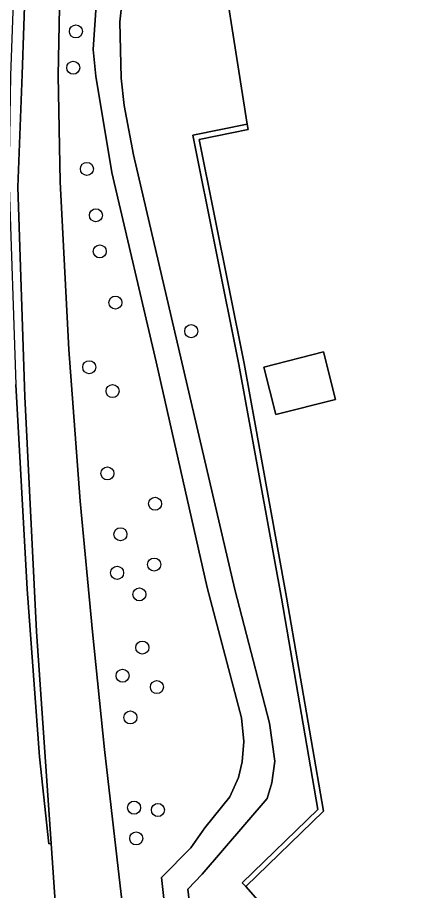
# Model space of a CAD drawing. Extents: x 157648 to 158502, y 379212 to 380938.
# Drawn here: x 158010.4 to 158040.1, y 380465 to 380530.4 of the extents above; entities that cross this region are included whole.
import ezdxf

# ---------------------------------------------------------------- set-up
doc = ezdxf.new("R2010")
doc.units = 0
for name, color, linetype in [('IMGEO_Boom', 7, 'Continuous'), ('IMGEO_Erf', 7, 'Continuous'), ('IMGEO_Grasland_overig', 7, 'Continuous'), ('IMGEO_Groenvoorziening', 7, 'Continuous'), ('IMGEO_Haag', 7, 'Continuous'), ('IMGEO_Muur', 7, 'Continuous'), ('IMGEO_Pand', 7, 'Continuous'), ('IMGEO_Voetpad_open', 7, 'Continuous'), ('IMGEO_Waterloop', 7, 'Continuous')]:
    doc.layers.add(name, color=color, linetype=linetype)

msp = doc.modelspace()

# ---------------------------------------------------------------- linework, layer by layer
at = {"layer": 'IMGEO_Boom'}
for centre in [(158014.748, 380529.329), (158014.55, 380526.61), (158015.577, 380519.025), (158016.251, 380515.551), (158016.541, 380512.848), (158017.709, 380509.012), (158023.394, 380506.87), (158015.749, 380504.168), (158017.502, 380502.377), (158017.108, 380496.211), (158020.682, 380493.936), (158018.09, 380491.65), (158020.617, 380489.381), (158017.838, 380488.758), (158019.509, 380487.146), (158019.73, 380483.156), (158018.249, 380481.051), (158020.821, 380480.197), (158018.834, 380477.921), (158019.11, 380471.162), (158020.898, 380470.988), (158019.271, 380468.858)]:
    msp.add_circle(centre, 0.489, dxfattribs=at)
at = {"layer": 'IMGEO_Erf'}
msp.add_lwpolyline([(158025.063, 380538.438), (158027.596, 380522.373), (158027.658, 380521.978), (158023.984, 380521.235), (158027.361, 380504.45), (158030.551, 380486.935), (158033.31, 380470.897), (158027.482, 380465.252), (158031.471, 380460.739)], dxfattribs=at)
msp.add_lwpolyline([(158033.316, 380505.312), (158034.217, 380501.749), (158029.743, 380500.617), (158028.841, 380504.18)], close=True, dxfattribs=at)
at = {"layer": 'IMGEO_Grasland_overig'}
msp.add_lwpolyline([(158012.888, 380468.466), (158011.799, 380484.364), (158010.912, 380501.977), (158010.407, 380517.662), (158010.715, 380526.098), (158010.981, 380533.418), (158011.414, 380538.94), (158012.245, 380545.589), (158013.518, 380553.286), (158014.856, 380560.493), (158017.256, 380569.516), (158017.16, 380572.021), (158015.153, 380565.069), (158013.708, 380558.39), (158012.199, 380551.339), (158011.241, 380544.766), (158010.509, 380539.476), (158010.142, 380534.286), (158009.84, 380526.02), (158009.712, 380518.419), (158010.246, 380502.882), (158011.103, 380487.525), (158012.032, 380474.96), (158012.716, 380468.453)], close=True, dxfattribs=at)
msp.add_lwpolyline([(158008.456, 380471.073), (158010.584, 380452.82), (158013.374, 380432.56), (158016.624, 380412.267), (158020.638, 380389.734), (158024.366, 380368.251), (158027.936, 380346.578), (158030.204, 380332.282), (158034.696, 380332.931), (158034.982, 380332.972), (158034.323, 380334.52), (158033.486, 380339.124), (158029.884, 380359.089), (158026.37, 380379.535), (158022.37, 380402.161), (158018.402, 380425.669), (158015.817, 380443.497), (158013.211, 380463.747), (158012.888, 380468.466), (158012.716, 380468.453), (158012.032, 380474.96), (158011.103, 380487.525), (158010.246, 380502.882)], dxfattribs=at)
at = {"layer": 'IMGEO_Groenvoorziening'}
for points in [[(158031.471, 380460.739), (158027.482, 380465.252), (158027.204, 380465.539), (158032.88, 380471.037), (158030.157, 380486.865), (158026.968, 380504.375), (158023.513, 380521.548), (158027.596, 380522.373), (158025.063, 380538.438)], [(158074.872, 380400.738), (158054.227, 380422.099), (158023.317, 380453.788), (158022.423, 380454.718), (158021.162, 380465.935), (158023.371, 380468.153), (158024.419, 380469.661), (158026.295, 380471.968), (158026.944, 380473.412), (158027.219, 380474.599), (158027.35, 380476.128), (158027.158, 380477.899), (158024.596, 380487.672), (158020.768, 380504.58), (158017.441, 380518.75), (158016.232, 380525.978), (158016.054, 380527.981), (158016.38, 380532.759)], [(158018.258, 380532.115), (158018.049, 380530.053), (158018.149, 380525.829), (158018.371, 380523.767), (158019.073, 380520.078), (158026.659, 380487.511), (158029.27, 380477.483), (158029.675, 380474.657), (158029.439, 380473.013), (158029.089, 380471.859), (158024.22, 380466.173), (158023.153, 380465.044), (158024.181, 380456.051)], [(158013.513, 380531.117), (158013.428, 380526.023), (158013.563, 380518.065), (158014.218, 380505.488), (158015.073, 380494.131), (158016.003, 380484.338), (158016.906, 380475.516), (158018.076, 380465.293), (158019.446, 380453.706), (158021.901, 380448.106), (158021.75, 380448.847), (158021.75, 380449.873), (158021.907, 380450.575), (158022.246, 380450.981), (158022.582, 380450.916), (158024.971, 380448.209), (158041.314, 380431.54), (158060.467, 380411.817), (158064.837, 380407.009), (158071.405, 380399.866)]]:
    msp.add_lwpolyline(points, dxfattribs=at)
msp.add_lwpolyline([(158027.596, 380522.373), (158023.513, 380521.548), (158026.968, 380504.375), (158030.157, 380486.865), (158032.88, 380471.037), (158027.204, 380465.539), (158027.482, 380465.252), (158033.31, 380470.897), (158030.551, 380486.935), (158027.361, 380504.45), (158023.984, 380521.235), (158027.658, 380521.978)], close=True, dxfattribs=at)
at = {"layer": 'IMGEO_Haag'}
msp.add_lwpolyline([(158027.658, 380521.978), (158027.596, 380522.373), (158023.513, 380521.548), (158026.968, 380504.375), (158030.157, 380486.865), (158032.88, 380471.037), (158027.204, 380465.539), (158027.482, 380465.252), (158033.31, 380470.897), (158030.551, 380486.935), (158027.361, 380504.45), (158023.984, 380521.235)], close=True, dxfattribs=at)
at = {"layer": 'IMGEO_Muur'}
for points in [[(158027.658, 380521.978), (158025.063, 380538.438), (158030.539, 380539.809)], [(158086.681, 380416.507), (158072.931, 380414.996), (158052.73, 380437.131), (158051.524, 380440.195), (158051.082, 380440.247), (158042.683, 380448.851), (158041.604, 380451.94), (158040.592, 380455.178), (158036.537, 380455.559), (158031.471, 380460.739), (158027.482, 380465.252)]]:
    msp.add_lwpolyline(points, dxfattribs=at)
at = {"layer": 'IMGEO_Pand'}
msp.add_lwpolyline([(158033.316, 380505.312), (158028.841, 380504.18), (158029.743, 380500.617), (158034.217, 380501.749)], close=True, dxfattribs=at)
at = {"layer": 'IMGEO_Voetpad_open'}
for points in [[(158016.38, 380532.759), (158016.054, 380527.981), (158016.232, 380525.978), (158017.441, 380518.75), (158020.768, 380504.58), (158024.596, 380487.672), (158027.158, 380477.899), (158027.35, 380476.128), (158027.219, 380474.599), (158026.944, 380473.412), (158026.295, 380471.968), (158024.419, 380469.661), (158023.371, 380468.153), (158021.162, 380465.935), (158022.423, 380454.718), (158023.317, 380453.788), (158054.227, 380422.099), (158074.872, 380400.738)], [(158078.805, 380399.971), (158087.71, 380407.928), (158087.42, 380410.342), (158077.461, 380401.381), (158059.616, 380419.875), (158057.599, 380421.983), (158052.528, 380427.284), (158033.6, 380446.522), (158024.539, 380455.555), (158024.181, 380456.051), (158023.153, 380465.044), (158024.22, 380466.173), (158029.089, 380471.859), (158029.439, 380473.013), (158029.675, 380474.657), (158029.27, 380477.483), (158026.659, 380487.511), (158019.073, 380520.078), (158018.371, 380523.767), (158018.149, 380525.829), (158018.049, 380530.053), (158018.258, 380532.115)]]:
    msp.add_lwpolyline(points, dxfattribs=at)
at = {"layer": 'IMGEO_Waterloop'}
for points in [[(158010.981, 380533.418), (158010.715, 380526.098), (158010.407, 380517.662), (158010.912, 380501.977), (158011.799, 380484.364), (158012.888, 380468.466), (158013.211, 380463.747), (158015.817, 380443.497), (158018.402, 380425.669), (158022.37, 380402.161)], [(158028.01, 380400.843), (158021.479, 380439.704), (158019.446, 380453.706), (158018.076, 380465.293), (158016.906, 380475.516), (158016.003, 380484.338), (158015.073, 380494.131), (158014.218, 380505.488), (158013.563, 380518.065), (158013.428, 380526.023), (158013.513, 380531.117)]]:
    msp.add_lwpolyline(points, dxfattribs=at)

doc.saveas('drawing.dxf')
